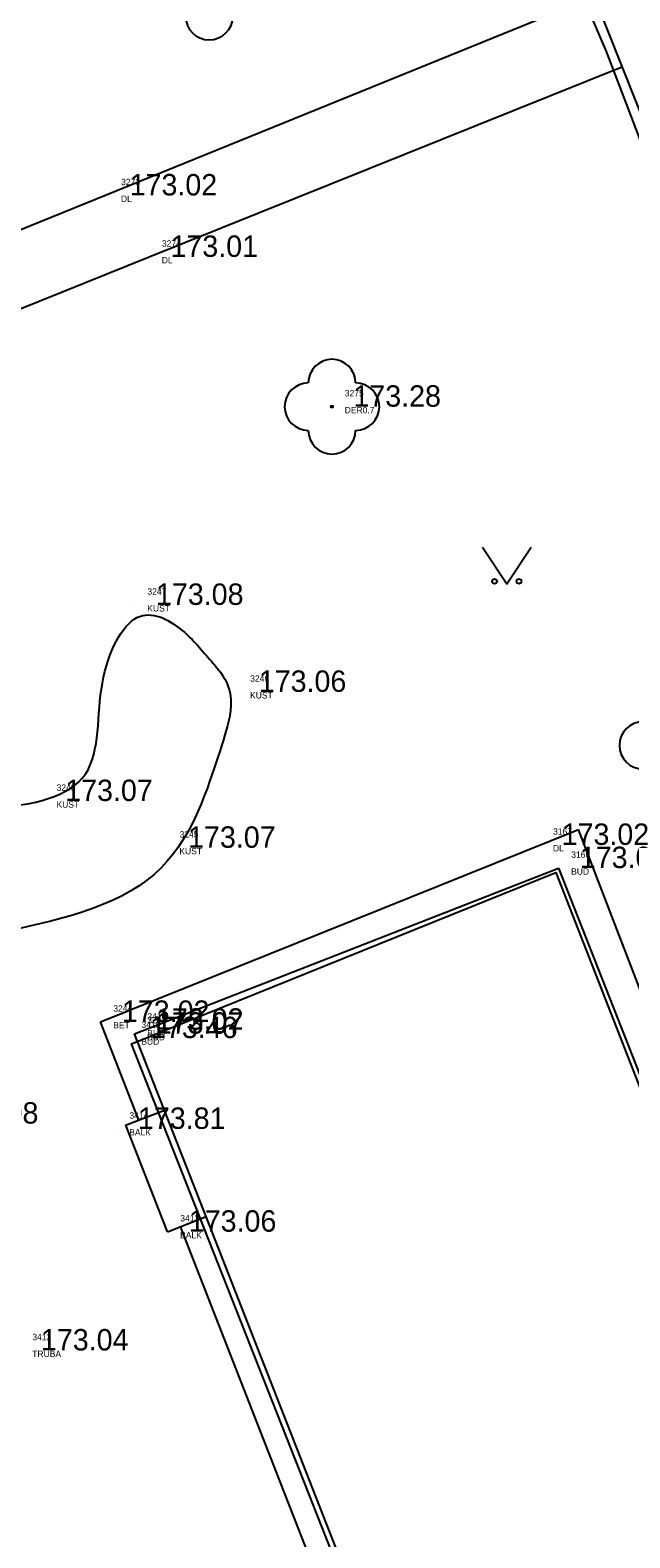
# Model space of a CAD drawing. Extents: x -566117 to -565580, y -1202428 to -1201938.
# Drawn here: x -565693.24 to -565680.98, y -1202011.32 to -1201980.52 of the extents above; entities that cross this region are included whole.
import ezdxf

# ---------------------------------------------------------------- set-up
doc = ezdxf.new("R2010")
doc.units = 0
for name, color, linetype in [('Bod', 7, 'Continuous'), ('BUDOVY_MĚŘ (Construction)', 7, 'Continuous'), ('Implicitní', 7, 'Continuous'), ('Katastr', 7, 'Continuous'), ('Kod', 7, 'Continuous'), ('Výška', 7, 'Continuous'), ('ZELEŇ', 7, 'Continuous'), ('ZN_KULTUR', 7, 'Continuous'), ('Zpevněné plohy', 7, 'Continuous'), ('Číslo', 7, 'Continuous')]:
    doc.layers.add(name, color=color, linetype=linetype)

# ---------------------------------------------------------------- blocks, each defined once
blk = doc.blocks.new('A$C69D74C1E')
at = {"layer": 'Katastr'}
for points in [[(446.91, -78.1), (443.73, -70.06), (442.96, -69.37), (431.86, -40.35), (433.02, -38.37), (428.19, -26.51), (420.97, -8.39), (414.6, 8.02), (406.54, 28.55), (397.51, 51.73), (392.1, 64.9), (383.47, 87.48), (375.32, 106.51), (374.71, 107), (373.34, 107.64), (371.88, 108.02), (370.59, 108.16), (369.35, 107.99)], [(394.21, 40.67), (385.56, 37.26), (379.61, 52.37), (373.76, 67.21), (382.43, 70.71), (384.9, 64.4), (385.11, 64.48), (386.15, 61.83), (385.94, 61.75), (388.27, 55.82), (390.73, 49.55), (390.96, 49.64), (392.01, 46.97), (391.77, 46.88), (394.21, 40.67)]]:
    blk.add_lwpolyline(points, dxfattribs=at)
blk = doc.blocks.new('POINT_DISPLAY')
at = {"layer": 'Implicitní'}
blk.add_line((0, 0), (0, 0), dxfattribs=at)
blk = doc.blocks.new('3$13')
at = {"layer": 'ZELEŇ'}
blk.add_circle((0, 0), 0.02, dxfattribs=at)
for centre, start, end in [((0.000055, 0.484), 0, 179.9999972), ((-0.483945, 0), 90, 269.9999972), ((0.484055, 0), 270, 89.9999972), ((0.000055, -0.484), 180.0000028, 0)]:
    blk.add_arc(centre, 0.484, start, end, dxfattribs=at)
blk.add_blockref('POINT_DISPLAY', (0, 0), dxfattribs=at)
blk = doc.blocks.new('3.140_2')
at = {"layer": 'ZN_KULTUR'}
blk.add_lwpolyline([(-1, 1.5), (0, 0), (1, 1.5)], dxfattribs=at)
for centre in [(-0.5, 0.1), (0.5, 0.1)]:
    blk.add_circle(centre, 0.1, dxfattribs=at)

msp = doc.modelspace()

# ---------------------------------------------------------------- linework, layer by layer
at = {"layer": 'BUDOVY_MĚŘ (Construction)'}
for p, q in [((-565691.11, -1202001.024), (-565682.444, -1201997.64)), ((-565682.444, -1201997.64), (-565670.578, -1202027.842)), ((-565679.248, -1202031.25), (-565691.11, -1202001.024)), ((-565691.289, -1202002.895), (-565690.498, -1202002.585)), ((-565691.289, -1202002.895), (-565690.438, -1202005.069)), ((-565690.436, -1202005.068), (-565689.645, -1202004.758))]:
    msp.add_line(p, q, dxfattribs=at)
at = {"layer": 'ZELEŇ'}
msp.add_open_spline([(-565704.081, -1201994.572), (-565703.657, -1201995.605), (-565703.191, -1201996.74), (-565702.295, -1201998.071), (-565701.356, -1201997.74), (-565700.006, -1201997.248), (-565698.391, -1201995.057), (-565695.915, -1201996.388), (-565694.179, -1201996.504), (-565691.731, -1201996.109), (-565691.957, -1201993.899), (-565691.149, -1201992.187), (-565690.135, -1201992.701), (-565689.642, -1201993.309), (-565688.956, -1201994.043), (-565689.391, -1201995.332), (-565690.368, -1201998.238), (-565694.259, -1201999.055), (-565697.958, -1201999.714), (-565700.048, -1202002.843), (-565704.116, -1202001.756), (-565704.815, -1202000.11), (-565704.985, -1201999.709)], degree=3, dxfattribs=at)
at = {"layer": 'Zpevněné plohy'}
for p, q in [((-565686.631, -1201967.419), (-565672.966, -1202001.926)), ((-565681.754, -1201979.859), (-565706.017, -1201989.717)), ((-565690.811, -1201985.155), (-565681.127, -1201981.266)), ((-565699.985, -1201988.853), (-565690.811, -1201985.155)), ((-565691.803, -1202000.782), (-565682.036, -1201996.853)), ((-565679.337, -1202003.863), (-565682.036, -1201996.853)), ((-565691.018, -1202002.789), (-565691.803, -1202000.782)), ((-565687.122, -1202012.758), (-565690.168, -1202004.963))]:
    msp.add_line(p, q, dxfattribs=at)
msp.add_open_spline([(-565731.108, -1201981.667), (-565728.933, -1201980.767), (-565725.051, -1201979.16), (-565719.442, -1201976.945), (-565714.836, -1201975.229), (-565710.594, -1201973.545), (-565704.064, -1201970.962), (-565696.415, -1201967.923), (-565690.109, -1201965.555), (-565687.819, -1201964.695)], degree=3, dxfattribs=at)

# ---------------------------------------------------------------- block references
at = {"layer": 'Bod'}
for p in [(-565681.127, -1201981.266), (-565681.082, -1201981.297), (-565691.644, -1201983.9), (-565690.811, -1201985.155), (-565687.072, -1201988.215), (-565691.106, -1201992.264), (-565689.005, -1201994.041), (-565692.962, -1201996.271), (-565690.45, -1201997.226), (-565682.815, -1201997.167), (-565682.444, -1201997.64), (-565681.155, -1201999.142), (-565691.803, -1202000.782), (-565691.106, -1202000.942), (-565691.228, -1202001.114), (-565691.11, -1202001.024), (-565691.474, -1202002.968), (-565690.436, -1202005.068)]:
    msp.add_blockref('POINT_DISPLAY', p, dxfattribs=at)
at = {"layer": 'Implicitní'}
msp.add_blockref('A$C69D74C1E', (-566064.93, -1202068.44), dxfattribs=at)
at = {"layer": 'ZELEŇ'}
for p in [(-565689.581, -1201979.753), (-565687.072, -1201988.215), (-565680.229, -1201995.134)]:
    msp.add_blockref('3$13', p, dxfattribs=at)
at = {"layer": 'ZN_KULTUR', "xscale": 0.5, "yscale": 0.5}
msp.add_blockref('3.140_2', (-565683.499, -1201991.832), dxfattribs=at)

# ---------------------------------------------------------------- texts
at = {"layer": 'Kod'}
for s, p in [('DL', (-565691.385, -1201984.034)), ('DL', (-565690.551, -1201985.29)), ('DER0.7', (-565686.812, -1201988.349)), ('KUST', (-565690.847, -1201992.399)), ('KUST', (-565688.746, -1201994.176)), ('KUST', (-565692.702, -1201996.406)), ('KUST', (-565690.191, -1201997.36)), ('DL', (-565682.556, -1201997.301)), ('BUD', (-565682.185, -1201997.774)), ('BET', (-565691.543, -1202000.916)), ('BUD', (-565690.847, -1202001.077)), ('BUD', (-565690.969, -1202001.249)), ('BUD', (-565690.851, -1202001.159)), ('BALK', (-565691.215, -1202003.103)), ('BALK', (-565690.176, -1202005.203)), ('TRUBA', (-565693.198, -1202007.629))]:
    msp.add_text(s, height=0.13, dxfattribs=at).set_placement(p)
at = {"layer": 'Výška'}
for s, p in [('173.02', (-565691.207, -1201983.9)), ('173.01', (-565690.373, -1201985.155)), ('173.28', (-565686.634, -1201988.215)), ('173.08', (-565690.669, -1201992.264)), ('173.06', (-565688.568, -1201994.041)), ('173.07', (-565692.524, -1201996.271)), ('173.07', (-565690.013, -1201997.226)), ('173.02', (-565682.378, -1201997.167)), ('173.08', (-565682.007, -1201997.64)), ('173.02', (-565691.365, -1202000.782)), ('173.46', (-565690.791, -1202001.114)), ('173.07', (-565690.673, -1202001.024)), ('173.02', (-565690.669, -1202000.942)), ('173.08', (-565694.861, -1202002.86)), ('173.81', (-565691.037, -1202002.968)), ('173.06', (-565689.998, -1202005.068)), ('173.04', (-565693.02, -1202007.494))]:
    msp.add_text(s, height=0.4375, dxfattribs=at).set_placement(p)
at = {"layer": 'Číslo'}
for s, p in [('3273', (-565691.382, -1201983.69)), ('3274', (-565690.548, -1201984.946)), ('3275', (-565686.81, -1201988.005)), ('3247', (-565690.844, -1201992.055)), ('3246', (-565688.743, -1201993.832)), ('3248', (-565692.7, -1201996.062)), ('3245', (-565690.188, -1201997.016)), ('3167', (-565682.553, -1201996.957)), ('3166', (-565682.182, -1201997.431)), ('3244', (-565691.541, -1202000.572)), ('3243', (-565690.848, -1202000.815)), ('3416', (-565690.844, -1202000.733)), ('3415', (-565690.966, -1202000.905)), ('3414', (-565691.212, -1202002.759)), ('3413', (-565690.173, -1202004.859)), ('3412', (-565693.195, -1202007.285))]:
    msp.add_text(s, height=0.13, dxfattribs=at).set_placement(p)

doc.saveas('drawing.dxf')
